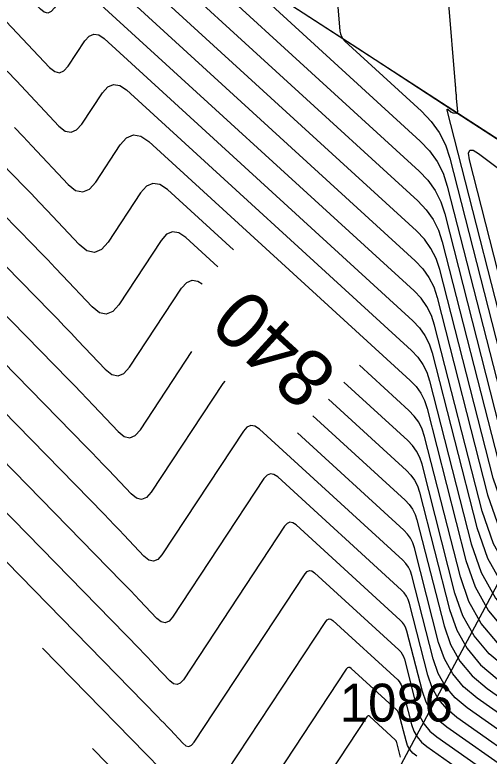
# Model space of a CAD drawing. Extents: x 1650836 to 1652450, y 332578 to 333908.
# Drawn here: x 1651814.49 to 1651839.46, y 332889.77 to 332928.84 of the extents above; entities that cross this region are included whole.
import ezdxf

# ---------------------------------------------------------------- set-up
doc = ezdxf.new("R2010")
doc.units = 0
for name, color, linetype in [('L_I', 7, 'Continuous'), ('LSOGCMA', 7, 'Continuous'), ('LSOGCMA_T', 7, 'Continuous'), ('LSOGCMI', 7, 'Continuous'), ('LSOGP', 7, 'Continuous'), ('PET', 7, 'Continuous')]:
    doc.layers.add(name, color=color, linetype=linetype)

msp = doc.modelspace()

# ---------------------------------------------------------------- linework, layer by layer
at = {"layer": 'LSOGCMA'}
for points in [[(1651819.374, 332935.612), (1651835.771, 332920.605), (1651836.236, 332920.116), (1651836.617, 332919.576), (1651836.913, 332918.986), (1651837.125, 332918.346), (1651840.242, 332906.143), (1651840.985, 332904.001), (1651842.059, 332902.089), (1651843.465, 332900.405), (1651845.203, 332898.951), (1651854.642, 332892.306)], [(1651797.511, 332932.477), (1651816.368, 332913.183), (1651816.732, 332912.809), (1651817.094, 332912.433), (1651817.454, 332912.055), (1651817.812, 332911.676), (1651819.241, 332910.155), (1651819.59, 332909.877), (1651819.921, 332909.803), (1651820.234, 332909.933), (1651820.53, 332910.266), (1651823.273, 332914.432), (1651823.537, 332914.729), (1651823.822, 332914.853), (1651824.129, 332914.803), (1651824.351, 332914.652)], [(1651831.003, 332908.589), (1651835.11, 332904.831), (1651835.346, 332904.582), (1651835.539, 332904.309), (1651835.689, 332904.009), (1651835.797, 332903.685), (1651837.378, 332897.494), (1651837.755, 332896.407), (1651838.3, 332895.437), (1651839.013, 332894.583), (1651839.894, 332893.845), (1651846.405, 332889.263)]]:
    msp.add_lwpolyline(points, dxfattribs=at)
at = {"layer": 'LSOGCMI'}
for points in [[(1651825.995, 332916.448), (1651822.521, 332919.628), (1651822.128, 332919.895), (1651821.762, 332919.955), (1651821.421, 332919.807), (1651821.106, 332919.452), (1651819.396, 332916.855), (1651819.047, 332916.462), (1651818.678, 332916.309), (1651818.287, 332916.396), (1651817.876, 332916.724), (1651816.191, 332918.518), (1651815.768, 332918.965), (1651815.343, 332919.411), (1651814.916, 332919.854), (1651814.487, 332920.295), (1651792.245, 332943.053)], [(1651853.8, 332891.131), (1651844.141, 332897.93), (1651842.574, 332899.241), (1651841.307, 332900.758), (1651840.339, 332902.482), (1651839.67, 332904.413), (1651836.86, 332915.414), (1651836.668, 332915.991), (1651836.401, 332916.523), (1651836.058, 332917.009), (1651835.639, 332917.45), (1651815.67, 332935.725), (1651815.59, 332935.78), (1651815.515, 332935.792), (1651815.445, 332935.762), (1651815.38, 332935.689), (1651815.133, 332935.313), (1651815.069, 332935.241), (1651815.001, 332935.213), (1651814.93, 332935.229), (1651814.854, 332935.289), (1651810.989, 332939.401)], [(1651814.484, 332938.446), (1651814.497, 332938.437), (1651835.705, 332919.027), (1651836.147, 332918.562), (1651836.509, 332918.05), (1651836.791, 332917.489), (1651836.992, 332916.88), (1651839.956, 332905.278), (1651840.662, 332903.242), (1651841.683, 332901.424), (1651843.019, 332899.823), (1651844.672, 332898.44), (1651854.221, 332891.718)], [(1651825.18, 332915.557), (1651823.489, 332917.104), (1651823.129, 332917.349), (1651822.792, 332917.404), (1651822.479, 332917.268), (1651822.189, 332916.942), (1651819.963, 332913.561), (1651819.641, 332913.197), (1651819.299, 332913.056), (1651818.939, 332913.137), (1651818.559, 332913.44), (1651817.001, 332915.097), (1651816.611, 332915.51), (1651816.219, 332915.922), (1651815.824, 332916.331), (1651815.428, 332916.739), (1651794.878, 332937.765)], [(1651812.136, 332935.623), (1651815.343, 332932.21), (1651815.482, 332932.1), (1651815.613, 332932.07), (1651815.738, 332932.122), (1651815.855, 332932.254), (1651816.311, 332932.946), (1651816.429, 332933.08), (1651816.558, 332933.136), (1651816.696, 332933.113), (1651816.844, 332933.013), (1651835.573, 332915.873), (1651835.969, 332915.456), (1651836.293, 332914.996), (1651836.546, 332914.493), (1651836.727, 332913.947), (1651839.383, 332903.548), (1651840.016, 332901.723), (1651840.931, 332900.093), (1651842.129, 332898.659), (1651843.61, 332897.419), (1651853.379, 332890.543)], [(1651852.958, 332889.955), (1651843.079, 332896.908), (1651841.684, 332898.076), (1651840.555, 332899.428), (1651839.693, 332900.964), (1651839.097, 332902.683), (1651836.594, 332912.481), (1651836.424, 332912.996), (1651836.186, 332913.469), (1651835.88, 332913.902), (1651835.507, 332914.295), (1651818.018, 332930.301), (1651817.803, 332930.447), (1651817.601, 332930.48), (1651817.414, 332930.399), (1651817.241, 332930.204), (1651816.577, 332929.196), (1651816.406, 332929.003), (1651816.225, 332928.928), (1651816.034, 332928.971), (1651815.832, 332929.132), (1651812.947, 332932.202)], [(1651831.284, 332931.802), (1651831.606, 332927.983), (1651831.632, 332927.832), (1651831.684, 332927.694), (1651831.762, 332927.568), (1651831.865, 332927.456), (1651835.904, 332923.76), (1651836.414, 332923.222), (1651836.832, 332922.63), (1651837.158, 332921.982), (1651837.391, 332921.278), (1651840.815, 332907.872), (1651841.631, 332905.52), (1651842.81, 332903.419), (1651844.355, 332901.57), (1651846.264, 332899.972), (1651855.484, 332893.482)], [(1651825.944, 332931.237), (1651835.838, 332922.182), (1651836.325, 332921.669), (1651836.725, 332921.103), (1651837.035, 332920.484), (1651837.258, 332919.812), (1651840.529, 332907.007), (1651841.308, 332904.761), (1651842.435, 332902.754), (1651843.91, 332900.987), (1651845.733, 332899.461), (1651855.063, 332892.894)], [(1651841.126, 332908.642), (1651837.252, 332923.808), (1651837.247, 332923.842), (1651837.253, 332923.859), (1651837.271, 332923.858), (1651837.301, 332923.84), (1651837.454, 332923.726), (1651837.485, 332923.705), (1651837.518, 332923.69), (1651837.552, 332923.679), (1651837.589, 332923.673), (1651837.739, 332923.657), (1651837.772, 332923.658), (1651837.794, 332923.67), (1651837.806, 332923.692), (1651837.808, 332923.725), (1651837.752, 332924.435), (1651837.747, 332924.494), (1651837.742, 332924.553), (1651837.737, 332924.612), (1651837.732, 332924.671), (1651837.712, 332924.906), (1651837.707, 332924.965), (1651837.702, 332925.024), (1651837.697, 332925.083), (1651837.692, 332925.142), (1651837.326, 332929.609)], [(1651813.758, 332928.781), (1651816.321, 332926.053), (1651816.586, 332925.842), (1651816.837, 332925.786), (1651817.075, 332925.884), (1651817.3, 332926.138), (1651818.171, 332927.461), (1651818.399, 332927.718), (1651818.644, 332927.824), (1651818.909, 332927.781), (1651819.192, 332927.588), (1651835.441, 332912.718), (1651835.791, 332912.349), (1651836.078, 332911.943), (1651836.301, 332911.498), (1651836.461, 332911.015), (1651838.81, 332901.818), (1651839.37, 332900.204), (1651840.179, 332898.763), (1651841.239, 332897.494), (1651842.549, 332896.398), (1651852.22, 332889.59)], [(1651800.144, 332927.189), (1651817.309, 332909.626), (1651817.64, 332909.286), (1651817.969, 332908.944), (1651818.297, 332908.6), (1651818.623, 332908.255), (1651819.924, 332906.871), (1651820.241, 332906.618), (1651820.542, 332906.55), (1651820.828, 332906.668), (1651821.097, 332906.972), (1651823.815, 332911.101)], [(1651814.082, 332925.875), (1651814.569, 332925.36), (1651816.81, 332922.975), (1651817.138, 332922.713), (1651817.449, 332922.643), (1651817.744, 332922.766), (1651818.022, 332923.079), (1651819.102, 332924.719), (1651819.383, 332925.036), (1651819.688, 332925.168), (1651820.015, 332925.115), (1651820.366, 332924.876), (1651835.375, 332911.14), (1651835.702, 332910.796), (1651835.97, 332910.416), (1651836.179, 332910), (1651836.328, 332909.549), (1651838.524, 332900.953), (1651839.047, 332899.445), (1651839.803, 332898.098), (1651840.794, 332896.912), (1651842.018, 332895.887), (1651851.057, 332889.525)], [(1651814.468, 332922.899), (1651814.925, 332922.42), (1651815.38, 332921.939), (1651817.299, 332919.897), (1651817.69, 332919.584), (1651818.061, 332919.501), (1651818.413, 332919.647), (1651818.745, 332920.021), (1651820.032, 332921.977), (1651820.368, 332922.355), (1651820.731, 332922.512), (1651821.121, 332922.449), (1651821.539, 332922.164), (1651835.308, 332909.563), (1651835.613, 332909.242), (1651835.862, 332908.889), (1651836.056, 332908.503), (1651836.195, 332908.083), (1651838.237, 332900.088), (1651838.724, 332898.685), (1651839.427, 332897.433), (1651840.348, 332896.33), (1651841.487, 332895.377), (1651849.894, 332889.459)], [(1651825.538, 332909.524), (1651825.44, 332909.412), (1651821.664, 332903.678), (1651821.421, 332903.404), (1651821.164, 332903.297), (1651820.892, 332903.358), (1651820.606, 332903.586), (1651819.434, 332904.834), (1651819.14, 332905.145), (1651818.845, 332905.455), (1651818.548, 332905.763), (1651818.249, 332906.07), (1651802.777, 332921.901)], [(1651841.628, 332908.663), (1651838.426, 332921.197), (1651838.375, 332921.537), (1651838.439, 332921.704), (1651838.618, 332921.699), (1651838.911, 332921.521), (1651840.725, 332920.157)], [(1651842.915, 332889.066), (1651838.302, 332892.314), (1651837.677, 332892.836), (1651837.172, 332893.442), (1651836.786, 332894.129), (1651836.519, 332894.899), (1651835.398, 332899.286), (1651835.322, 332899.516), (1651835.215, 332899.729), (1651835.079, 332899.922), (1651834.912, 332900.098), (1651827.363, 332907.007), (1651827.13, 332907.165), (1651826.912, 332907.201), (1651826.71, 332907.113), (1651826.523, 332906.902), (1651822.23, 332900.383), (1651822.014, 332900.139), (1651821.785, 332900.045), (1651821.544, 332900.099), (1651821.289, 332900.302), (1651820.245, 332901.413), (1651819.983, 332901.69), (1651819.72, 332901.966), (1651819.455, 332902.241), (1651819.19, 332902.514), (1651805.411, 332916.613)], [(1651841.752, 332889.001), (1651837.771, 332891.803), (1651837.232, 332892.254), (1651836.796, 332892.777), (1651836.463, 332893.37), (1651836.232, 332894.034), (1651835.265, 332897.82), (1651835.2, 332898.019), (1651835.108, 332898.202), (1651834.99, 332898.369), (1651834.845, 332898.521), (1651828.331, 332904.483), (1651828.13, 332904.619), (1651827.942, 332904.65), (1651827.768, 332904.574), (1651827.607, 332904.392), (1651822.797, 332897.089), (1651822.608, 332896.875), (1651822.407, 332896.792), (1651822.195, 332896.839), (1651821.972, 332897.018), (1651821.055, 332897.992), (1651820.826, 332898.235), (1651820.595, 332898.477), (1651820.363, 332898.718), (1651820.13, 332898.958), (1651808.044, 332911.325)], [(1651848.731, 332889.394), (1651840.956, 332894.866), (1651839.903, 332895.748), (1651839.051, 332896.767), (1651838.401, 332897.926), (1651837.951, 332899.223), (1651836.062, 332906.617), (1651835.934, 332907.005), (1651835.754, 332907.362), (1651835.524, 332907.689), (1651835.242, 332907.985), (1651832.635, 332910.372)], [(1651847.568, 332889.328), (1651840.425, 332894.356), (1651839.458, 332895.165), (1651838.675, 332896.102), (1651838.078, 332897.167), (1651837.665, 332898.359), (1651835.93, 332905.151), (1651835.812, 332905.507), (1651835.647, 332905.836), (1651835.435, 332906.136), (1651835.176, 332906.408), (1651831.819, 332909.48)], [(1651830.187, 332907.698), (1651835.044, 332903.253), (1651835.257, 332903.029), (1651835.431, 332902.782), (1651835.567, 332902.512), (1651835.664, 332902.218), (1651837.092, 332896.629), (1651837.432, 332895.648), (1651837.924, 332894.772), (1651838.568, 332894.001), (1651839.364, 332893.335), (1651845.241, 332889.197)], [(1651844.078, 332889.132), (1651838.833, 332892.824), (1651838.122, 332893.419), (1651837.548, 332894.107), (1651837.109, 332894.889), (1651836.805, 332895.764), (1651835.531, 332900.752), (1651835.444, 332901.014), (1651835.323, 332901.255), (1651835.168, 332901.476), (1651834.978, 332901.676), (1651829.372, 332906.806)], [(1651840.589, 332888.935), (1651837.24, 332891.292), (1651836.787, 332891.672), (1651836.42, 332892.111), (1651836.14, 332892.61), (1651835.946, 332893.169), (1651835.133, 332896.354), (1651835.077, 332896.521), (1651835, 332896.675), (1651834.901, 332896.816), (1651834.779, 332896.943), (1651829.3, 332901.958), (1651829.13, 332902.073), (1651828.973, 332902.099), (1651828.826, 332902.036), (1651828.69, 332901.883), (1651823.364, 332893.794), (1651823.201, 332893.611), (1651823.029, 332893.539), (1651822.846, 332893.58), (1651822.654, 332893.733), (1651821.866, 332894.571), (1651821.669, 332894.78), (1651821.47, 332894.989), (1651821.271, 332895.196), (1651821.07, 332895.402), (1651810.677, 332906.037)], [(1651813.31, 332900.749), (1651822.011, 332891.846), (1651822.179, 332891.673), (1651822.346, 332891.5), (1651822.512, 332891.326), (1651822.677, 332891.15), (1651823.337, 332890.449), (1651823.497, 332890.32), (1651823.65, 332890.286), (1651823.795, 332890.346), (1651823.931, 332890.5), (1651829.773, 332899.373), (1651829.884, 332899.497), (1651830.003, 332899.548), (1651830.131, 332899.527), (1651830.268, 332899.434), (1651834.713, 332895.366), (1651834.811, 332895.262), (1651834.892, 332895.148), (1651834.955, 332895.023), (1651835, 332894.888), (1651835.66, 332892.304), (1651835.817, 332891.851), (1651836.044, 332891.446), (1651836.342, 332891.09), (1651836.71, 332890.782), (1651839.426, 332888.87)], [(1651824.498, 332887.206), (1651830.857, 332896.863), (1651830.941, 332896.958), (1651831.033, 332896.998), (1651831.131, 332896.982), (1651831.236, 332896.91), (1651834.647, 332893.789), (1651834.722, 332893.709), (1651834.784, 332893.622), (1651834.832, 332893.526), (1651834.867, 332893.422), (1651835.373, 332891.439), (1651835.494, 332891.092), (1651835.668, 332890.781), (1651835.897, 332890.508), (1651836.179, 332890.271), (1651838.263, 332888.804)], [(1651815.943, 332895.461), (1651822.951, 332888.29)], [(1651835.648, 332889.761), (1651835.451, 332889.925), (1651835.292, 332890.116), (1651835.171, 332890.332), (1651835.087, 332890.575), (1651834.734, 332891.956), (1651834.71, 332892.028), (1651834.676, 332892.095), (1651834.633, 332892.156), (1651834.581, 332892.211), (1651832.205, 332894.386), (1651832.131, 332894.436), (1651832.063, 332894.447), (1651831.999, 332894.419), (1651831.94, 332894.353), (1651825.065, 332883.911)], [(1651834.8, 332889.71), (1651834.601, 332890.489), (1651834.588, 332890.53), (1651834.569, 332890.568), (1651834.544, 332890.602), (1651834.515, 332890.634), (1651833.173, 332891.861), (1651833.132, 332891.89), (1651833.093, 332891.896), (1651833.057, 332891.88), (1651833.024, 332891.843), (1651825.632, 332880.617)], [(1651823.892, 332884.733), (1651818.576, 332890.173)]]:
    msp.add_lwpolyline(points, dxfattribs=at)
at = {"layer": 'LSOGP'}
msp.add_lwpolyline([(1651814.272, 332938.956), (1651818.842, 332935.985), (1651823.411, 332933.014), (1651827.981, 332930.043), (1651832.551, 332927.072), (1651837.12, 332924.1), (1651841.69, 332921.129), (1651846.26, 332918.158), (1651844.759, 332915.941), (1651847.527, 332911.35), (1651845.231, 332908.813), (1651834.429, 332888.588), (1651826.845, 332873.564), (1651850.897, 332857.776), (1651861.906, 332843.614), (1651887.79, 332823.882), (1651895.345, 332817.735), (1651915.287, 332808.731), (1651939.148, 332804.133), (1651956.389, 332793.224), (1651973.519, 332785.08), (1651977.172, 332765.646), (1651984.523, 332752.343)], dxfattribs=at)
at = {"layer": 'PET'}
msp.add_lwpolyline([(1651764.546, 332972.615), (1651784.506, 332958.597), (1651809.702, 332941.927), (1651846.26, 332918.158), (1651881.765, 332897.162), (1651918.116, 332876.642), (1651951.432, 332858.415), (1651975.296, 332845.48), (1652002.223, 332831.337), (1652037.173, 332813.417), (1652069.296, 332796.636), (1652107.428, 332776.545), (1652145.079, 332756.921), (1652175.234, 332740.226), (1652190.754, 332731.861), (1652206.573, 332723.523), (1652239.422, 332706.921), (1652282.404, 332684.366), (1652332.494, 332658.525), (1652365.542, 332641.171), (1652388.914, 332629.021)], dxfattribs=at)

# ---------------------------------------------------------------- texts
at = {"layer": 'L_I'}
msp.add_text('1086', height=2, dxfattribs=at).set_placement((1651831.602, 332891.588))
at = {"layer": 'LSOGCMA_T'}
msp.add_text('840', height=3, rotation=137.5361, dxfattribs=at).set_placement((1651831.615, 332910.062))

doc.saveas('drawing.dxf')
